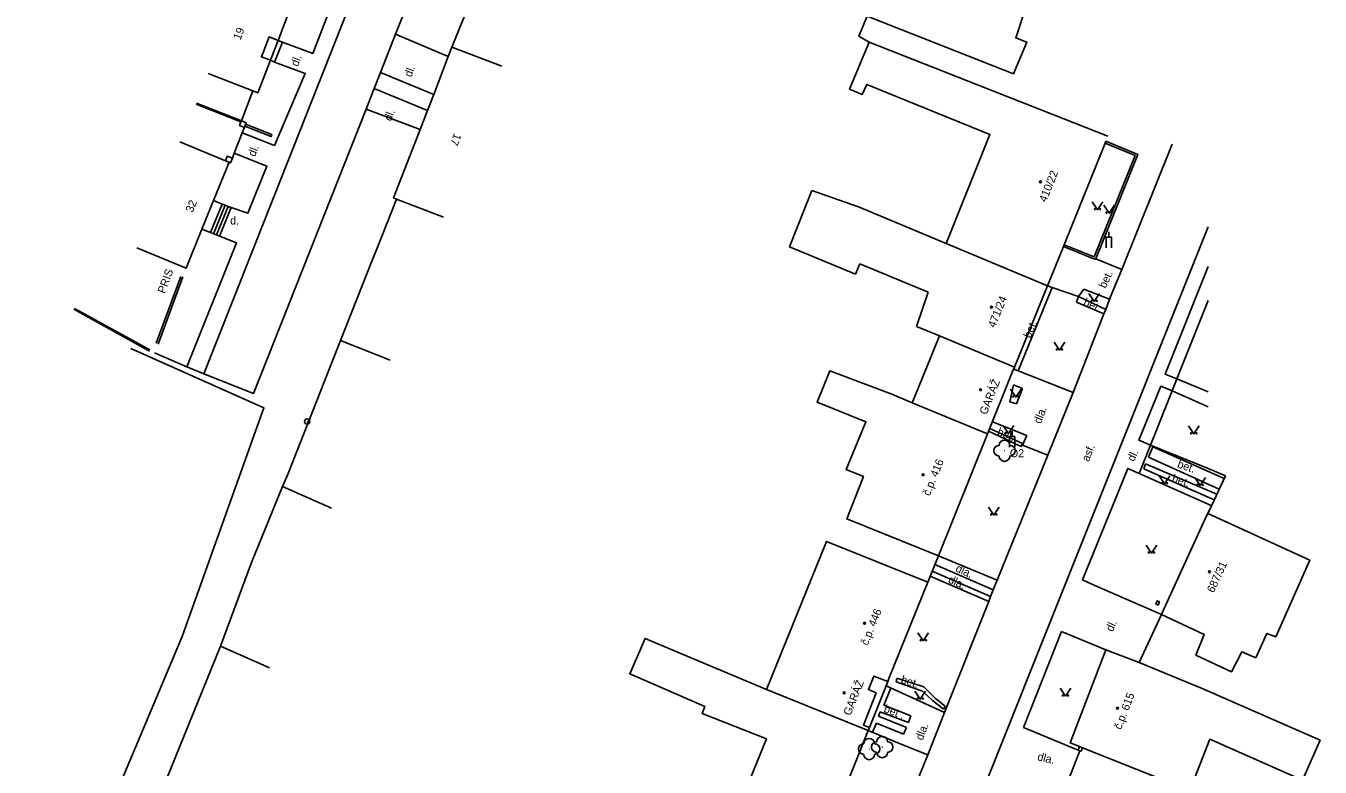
# Model space of a CAD drawing. Extents: x -577457 to -568404, y -1208466 to -1201387.
# Drawn here: x -568860.8 to -568739.5, y -1203506.9 to -1203437.4 of the extents above; entities that cross this region are included whole.
import ezdxf

# ---------------------------------------------------------------- set-up
doc = ezdxf.new("R2010")
doc.units = 0
for name, color, linetype in [('BUDOVY_MĚŘ', 7, 'Continuous'), ('BUDOVY_NEMĚŘ', 7, 'Continuous'), ('OBVOD_PILÍŘE', 7, 'Continuous'), ('POMOC_POPIS', 7, 'Continuous'), ('ROZHRANÍ_PLOCH', 7, 'Continuous'), ('ZELEŇ', 7, 'Continuous'), ('ZN_BUDOV', 7, 'Continuous'), ('ZN_DOPLŇKOVÉ', 7, 'Continuous'), ('ZN_KULTUR', 7, 'Continuous'), ('Č_POPIS_ORIENT', 7, 'Continuous')]:
    doc.layers.add(name, color=color, linetype=linetype)

msp = doc.modelspace()

# ---------------------------------------------------------------- linework, layer by layer
at = {"layer": 'BUDOVY_MĚŘ'}
for points in [[(-568820.85, -1203439.36), (-568817.63, -1203431.42)], [(-568837.14, -1203438.74), (-568835.96, -1203435.68), (-568836.52, -1203435.46)], [(-568837.86, -1203440.6), (-568838.7, -1203440.27), (-568837.98, -1203438.41), (-568837.14, -1203438.74)], [(-568837.86, -1203440.6), (-568837.14, -1203438.74)], [(-568820.85, -1203439.36), (-568821.2, -1203440.26)], [(-568816.18, -1203441.16), (-568820.85, -1203439.36)], [(-568839.52, -1203443.45), (-568839.03, -1203443.64), (-568837.86, -1203440.6)], [(-568821.2, -1203440.26), (-568822.56, -1203443.8)], [(-568843.69, -1203441.84), (-568839.52, -1203443.45)], [(-568822.56, -1203443.8), (-568823.14, -1203445.3)], [(-568823.14, -1203445.3), (-568823.83, -1203447.08)], [(-568823.83, -1203447.08), (-568826.31, -1203453.51), (-568826.04, -1203453.61)], [(-568842.07, -1203450.02), (-568846.34, -1203448.25)], [(-568759.65, -1203448.37), (-568759.57, -1203448.18)], [(-568763.49, -1203457.89), (-568759.65, -1203448.37)], [(-568843.18, -1203453.76), (-568841.72, -1203450.16)], [(-568841.72, -1203450.16), (-568842.07, -1203450.02)], [(-568844.27, -1203456.44), (-568843.18, -1203453.76)], [(-568826.04, -1203453.61), (-568821.65, -1203455.31)], [(-568850.38, -1203458.19), (-568845.75, -1203460.08), (-568844.27, -1203456.44)], [(-568763.56, -1203458.07), (-568763.49, -1203457.89)], [(-568765.05, -1203461.74), (-568763.56, -1203458.07)], [(-568768.14, -1203469.37), (-568765.05, -1203461.74)], [(-568770.66, -1203475.62), (-568768.31, -1203469.78)], [(-568768.31, -1203469.78), (-568768.14, -1203469.37)], [(-568775.26, -1203487.06), (-568770.66, -1203475.62)], [(-568750.1, -1203483.25), (-568754.3, -1203492.4)], [(-568750.03, -1203483.09), (-568750.1, -1203483.25)], [(-568779.9, -1203498.58), (-568776.27, -1203489.55)], [(-568754.3, -1203492.4), (-568754.37, -1203492.56)], [(-568762.04, -1203504.95), (-568762.92, -1203504.61), (-568759.57, -1203495.89)], [(-568759.57, -1203495.89), (-568756.46, -1203497.08)], [(-568781.73, -1203503.16), (-568782.3, -1203502.94), (-568781.09, -1203499.91), (-568781.83, -1203499.61), (-568781.32, -1203498.34), (-568780.01, -1203498.86)], [(-568780.17, -1203499.26), (-568780.01, -1203498.86)], [(-568780.01, -1203498.86), (-568779.9, -1203498.58)], [(-568781.73, -1203503.16), (-568780.17, -1203499.26)], [(-568781.84, -1203503.44), (-568786.73, -1203515.68)], [(-568781.84, -1203503.44), (-568781.73, -1203503.16)], [(-568761.76, -1203505.06), (-568762.04, -1203504.95)]]:
    msp.add_lwpolyline(points, dxfattribs=at)
at = {"layer": 'BUDOVY_NEMĚŘ'}
for points in [[(-568761.39, -1203430.74), (-568764.22, -1203429.55), (-568772.23, -1203426.35), (-568773.17, -1203426.01), (-568777.11, -1203424.58), (-568779.74, -1203431.03), (-568767.23, -1203436.13), (-568768.02, -1203438.5), (-568766.99, -1203438.89), (-568768.24, -1203441.87), (-568781.95, -1203436.47), (-568782.71, -1203438.33), (-568781.76, -1203438.89), (-568759.39, -1203447.72)], [(-568781.76, -1203438.89), (-568783.59, -1203443.3), (-568782.41, -1203443.82), (-568781.97, -1203442.86), (-568770.46, -1203447.55), (-568774.55, -1203457.79), (-568765.05, -1203461.74)], [(-568787.12, -1203452.82), (-568789.23, -1203458.09)], [(-568782.76, -1203454.35), (-568787.12, -1203452.82)], [(-568774.55, -1203457.79), (-568782.76, -1203454.35)], [(-568789.23, -1203458.09), (-568783.02, -1203460.65)], [(-568783.02, -1203460.65), (-568782.63, -1203459.7)], [(-568782.63, -1203459.7), (-568776.23, -1203462.34)], [(-568776.23, -1203462.34), (-568777.31, -1203465.56)], [(-568770.66, -1203475.62), (-568777.73, -1203472.72), (-568775.98, -1203468.45), (-568775.17, -1203466.45)], [(-568777.31, -1203465.56), (-568775.17, -1203466.45)], [(-568775.17, -1203466.45), (-568768.14, -1203469.37)], [(-568777.73, -1203472.72), (-568779.62, -1203471.92), (-568785.45, -1203469.72), (-568786.64, -1203472.66), (-568782.06, -1203474.5), (-568783.92, -1203478.96), (-568782.3, -1203479.63), (-568783.86, -1203483.59), (-568775.26, -1203487.06)], [(-568750.03, -1203483.09), (-568740.47, -1203487.48), (-568743.66, -1203494.67), (-568744.49, -1203494.35), (-568745.53, -1203496.62), (-568746.85, -1203496.06), (-568747.8, -1203497.94), (-568751.14, -1203496.39), (-568750.37, -1203494.44), (-568754.37, -1203492.56)], [(-568776.27, -1203489.55), (-568785.76, -1203485.72), (-568791.37, -1203499.6), (-568781.84, -1203503.44)], [(-568791.37, -1203499.6), (-568799.18, -1203496.31), (-568802.74, -1203494.81), (-568804.18, -1203498.12), (-568797.15, -1203501.19), (-568797.4, -1203501.84), (-568791.38, -1203504.21), (-568795.81, -1203515.1)], [(-568756.46, -1203497.08), (-568750.54, -1203499.49), (-568739.5, -1203504.35), (-568741.15, -1203508.1), (-568749.82, -1203504.27), (-568751.72, -1203509.06), (-568761.76, -1203505.06)]]:
    msp.add_lwpolyline(points, dxfattribs=at)
at = {"layer": 'OBVOD_PILÍŘE'}
msp.add_lwpolyline([(-568754.82, -1203491.44), (-568754.75, -1203491.29), (-568754.55, -1203491.39), (-568754.69, -1203491.68), (-568754.89, -1203491.59), (-568754.82, -1203491.44)], dxfattribs=at)
at = {"layer": 'ROZHRANÍ_PLOCH'}
for points in [[(-568801.78, -1203363.13), (-568819.11, -1203406.9), (-568827.3, -1203427.46), (-568844.1, -1203469.99)], [(-568836.74, -1203438.89), (-568833.89, -1203439.95), (-568828.64, -1203426.34), (-568830.92, -1203425.27)], [(-568826.13, -1203438.16), (-568821.59, -1203426.69)], [(-568827.55, -1203441.75), (-568826.13, -1203438.16)], [(-568821.2, -1203440.26), (-568826.13, -1203438.16)], [(-568837.46, -1203440.78), (-568836.74, -1203438.89)], [(-568836.74, -1203438.89), (-568837.14, -1203438.74)], [(-568840.5, -1203447.41), (-568837.49, -1203448.6), (-568834.6, -1203441.84), (-568837.46, -1203440.78)], [(-568837.86, -1203440.6), (-568837.46, -1203440.78)], [(-568828.14, -1203443.25), (-568827.55, -1203441.75)], [(-568827.55, -1203441.75), (-568822.56, -1203443.8)], [(-568828.9, -1203445.18), (-568828.14, -1203443.25)], [(-568828.14, -1203443.25), (-568823.14, -1203445.3)], [(-568844.1, -1203469.99), (-568839.45, -1203471.83), (-568828.9, -1203445.18)], [(-568828.9, -1203445.18), (-568823.83, -1203447.08)], [(-568840.25, -1203446.78), (-568837.8, -1203447.75), (-568837.73, -1203447.56), (-568840.18, -1203446.59)], [(-568841.24, -1203449.32), (-568838.18, -1203450.53), (-568839.96, -1203454.95), (-568841.53, -1203454.41)], [(-568753.35, -1203448.46), (-568758.08, -1203460.21)], [(-568843.47, -1203456.75), (-568842.37, -1203454.08)], [(-568843.19, -1203456.86), (-568842.09, -1203454.19)], [(-568843.18, -1203453.76), (-568842.37, -1203454.08)], [(-568842.91, -1203456.97), (-568841.81, -1203454.3)], [(-568842.37, -1203454.08), (-568842.09, -1203454.19)], [(-568842.09, -1203454.19), (-568841.81, -1203454.3)], [(-568841.81, -1203454.3), (-568841.53, -1203454.41)], [(-568842.63, -1203457.08), (-568841.53, -1203454.41)], [(-568844.27, -1203456.44), (-568843.47, -1203456.75)], [(-568843.47, -1203456.75), (-568843.19, -1203456.86)], [(-568750, -1203456.23), (-568784.58, -1203542.75)], [(-568842.63, -1203457.08), (-568841.03, -1203457.73), (-568845.69, -1203469.35)], [(-568843.19, -1203456.86), (-568842.91, -1203456.97)], [(-568842.91, -1203456.97), (-568842.63, -1203457.08)], [(-568760.53, -1203459.21), (-568758.08, -1203460.21)], [(-568759.23, -1203463), (-568758.08, -1203460.21)], [(-568752.93, -1203470.48), (-568754.02, -1203470.04), (-568750, -1203459.93)], [(-568767.79, -1203469.71), (-568764.62, -1203461.9)], [(-568764.62, -1203461.9), (-568765.05, -1203461.74)], [(-568762.13, -1203462.74), (-568764.62, -1203461.9)], [(-568762.13, -1203462.74), (-568762.33, -1203463.29)], [(-568761.64, -1203462.06), (-568762.13, -1203462.74)], [(-568759.59, -1203463.96), (-568762.13, -1203462.74)], [(-568759.23, -1203463), (-568761.64, -1203462.06)], [(-568762.33, -1203463.29), (-568759.76, -1203464.37)], [(-568759.76, -1203464.37), (-568759.59, -1203463.96)], [(-568759.59, -1203463.96), (-568759.23, -1203463)], [(-568759.76, -1203464.37), (-568762.64, -1203471.74)], [(-568848.73, -1203468.04), (-568845.69, -1203469.35)], [(-568845.69, -1203469.35), (-568844.1, -1203469.99)], [(-568767.79, -1203469.71), (-568768.21, -1203469.55)], [(-568767.79, -1203469.71), (-568762.64, -1203471.74)], [(-568768.58, -1203472.63), (-568768.23, -1203471.04)], [(-568768.23, -1203471.04), (-568767.38, -1203471.37)], [(-568755.39, -1203476.68), (-568756.48, -1203476.23), (-568754.43, -1203471.16), (-568753.37, -1203471.59)], [(-568752.93, -1203470.48), (-568753.37, -1203471.59)], [(-568752.93, -1203470.48), (-568750, -1203471.68)], [(-568767.38, -1203471.37), (-568767.96, -1203472.81)], [(-568765.02, -1203477.63), (-568762.64, -1203471.74)], [(-568753.37, -1203471.59), (-568750, -1203473.11)], [(-568767.96, -1203472.81), (-568768.58, -1203472.63)], [(-568770.21, -1203474.5), (-568766.99, -1203475.77)], [(-568767.51, -1203476.8), (-568770.56, -1203475.37)], [(-568770.46, -1203475.13), (-568767.4, -1203476.53)], [(-568766.99, -1203475.77), (-568767.38, -1203476.69)], [(-568767.4, -1203476.53), (-568767.51, -1203476.8)], [(-568767.38, -1203476.69), (-568765.02, -1203477.63)], [(-568756.45, -1203479.35), (-568755.39, -1203476.68)], [(-568755.57, -1203477.8), (-568755.18, -1203476.85)], [(-568750, -1203478.89), (-568755.39, -1203476.68)], [(-568755.18, -1203476.85), (-568748.49, -1203479.82)], [(-568769.77, -1203489.36), (-568765.02, -1203477.63)], [(-568755.85, -1203478.44), (-568756.03, -1203478.91)], [(-568755.85, -1203478.44), (-568749.18, -1203481.29)], [(-568755.57, -1203477.8), (-568748.95, -1203480.8)], [(-568760.61, -1203489.84), (-568761.77, -1203489.32), (-568757.52, -1203478.87), (-568756.45, -1203479.35)], [(-568756.45, -1203479.35), (-568750, -1203482.23)], [(-568749.42, -1203481.8), (-568756.03, -1203478.91)], [(-568748.37, -1203479.56), (-568750, -1203478.89)], [(-568750, -1203482.23), (-568749.69, -1203482.37)], [(-568769.77, -1203489.36), (-568775.26, -1203487.06)], [(-568770.15, -1203490.26), (-568775.59, -1203487.88)], [(-568770.54, -1203491.36), (-568776.03, -1203488.96)], [(-568770.37, -1203490.87), (-568775.84, -1203488.49)], [(-568769.77, -1203489.36), (-568770.15, -1203490.26)], [(-568770.15, -1203490.26), (-568770.37, -1203490.87)], [(-568754.37, -1203492.56), (-568760.61, -1203489.84)], [(-568770.54, -1203491.36), (-568774.68, -1203501.77)], [(-568770.37, -1203490.87), (-568770.54, -1203491.36)], [(-568767.29, -1203503.16), (-568763.72, -1203494.17)], [(-568763.72, -1203494.17), (-568759.57, -1203495.89)], [(-568779.15, -1203498.53), (-568779.21, -1203498.88)], [(-568779.21, -1203498.88), (-568776.77, -1203499.74)], [(-568776.62, -1203499.36), (-568779.15, -1203498.53)], [(-568780.38, -1203501.08), (-568779.71, -1203499.48)], [(-568780.17, -1203499.26), (-568774.68, -1203501.77)], [(-568776.77, -1203499.74), (-568775.81, -1203500.64)], [(-568775.55, -1203500.43), (-568776.62, -1203499.36)], [(-568774.63, -1203501.16), (-568775.55, -1203500.43)], [(-568780.38, -1203501.08), (-568777.85, -1203502.08)], [(-568775.81, -1203500.64), (-568774.79, -1203501.44)], [(-568774.63, -1203501.16), (-568774.79, -1203501.44)], [(-568781.08, -1203502.77), (-568781.43, -1203503.61)], [(-568778.54, -1203503.78), (-568781.08, -1203502.77)], [(-568780.72, -1203501.68), (-568780.88, -1203502.09)], [(-568780.88, -1203502.09), (-568778.27, -1203503.16)], [(-568778.08, -1203502.69), (-568780.72, -1203501.68)], [(-568777.85, -1203502.08), (-568778.08, -1203502.69)], [(-568774.68, -1203501.77), (-568776.25, -1203505.71)], [(-568778.68, -1203504.74), (-568781.84, -1203503.44)], [(-568778.27, -1203503.16), (-568778.54, -1203503.78)], [(-568767.29, -1203503.16), (-568762.17, -1203505.28)], [(-568776.25, -1203505.71), (-568778.68, -1203504.74)], [(-568776.25, -1203505.71), (-568781.07, -1203517.55)]]:
    msp.add_lwpolyline(points, dxfattribs=at)
at = {"layer": 'ZELEŇ'}
msp.add_lwpolyline([(-568850.93, -1203467.64), (-568838.46, -1203473.19), (-568846.14, -1203494.64), (-568854.2, -1203513.79), (-568860.51, -1203528.78), (-568865.87, -1203540.68), (-568871.16, -1203552.45), (-568878.31, -1203570.73), (-568883.86, -1203589.28), (-568890.13, -1203603.14), (-568898.35, -1203622.75), (-568907.24, -1203640.86), (-568910.93, -1203644.91), (-568952.25, -1203623.8)], dxfattribs=at)
for centre in [(-568769.07, -1203477.21), (-568781.75, -1203505.18), (-568780.53, -1203504.99)]:
    msp.add_circle(centre, 0.0005, dxfattribs=at)
for centre, start, end in [((-568769.57, -1203477.21), 90, 270), ((-568769.07, -1203476.71), 0, 180), ((-568768.57, -1203477.21), 270, 90), ((-568769.07, -1203477.71), 180, 360), ((-568780.53, -1203504.49), 0, 180), ((-568782.25, -1203505.18), 90, 270), ((-568781.75, -1203504.68), 0, 180), ((-568781.03, -1203504.99), 90, 270), ((-568781.25, -1203505.18), 270, 90), ((-568780.03, -1203504.99), 270, 90), ((-568781.75, -1203505.68), 180, 360), ((-568780.53, -1203505.49), 180, 360)]:
    msp.add_arc(centre, 0.5, start, end, dxfattribs=at)
at = {"layer": 'ZN_BUDOV'}
for centre in [(-568765.7, -1203452), (-568770.3, -1203463.75), (-568771.31, -1203471.49), (-568776.7, -1203479.46), (-568749.86, -1203488.56), (-568782.19, -1203493.39), (-568784.09, -1203499.92), (-568758.48, -1203501.36)]:
    msp.add_circle(centre, 0.0875, dxfattribs=at)
at = {"layer": 'ZN_DOPLŇKOVÉ'}
for p, q in [((-568759.31, -1203457.18), (-568759.31, -1203456.68)), ((-568768.37, -1203475.89), (-568768.37, -1203475.39))]:
    msp.add_line(p, q, dxfattribs=at)
for points in [[(-568840.58, -1203446.28), (-568839.52, -1203443.45)], [(-568840.58, -1203446.28), (-568844.78, -1203444.63)], [(-568844.82, -1203444.72), (-568840.62, -1203446.38)], [(-568840.3, -1203446.9), (-568840.75, -1203446.72), (-568840.62, -1203446.38)], [(-568840.62, -1203446.38), (-568840.58, -1203446.28)], [(-568840.18, -1203446.59), (-568840.13, -1203446.46), (-568840.58, -1203446.28)], [(-568840.5, -1203447.41), (-568840.3, -1203446.9)], [(-568840.3, -1203446.9), (-568840.25, -1203446.78)], [(-568840.25, -1203446.78), (-568840.18, -1203446.59)], [(-568841.24, -1203449.32), (-568840.5, -1203447.41)], [(-568760.56, -1203459.29), (-568756.58, -1203449.43), (-568759.57, -1203448.18)], [(-568841.42, -1203449.79), (-568841.24, -1203449.32)], [(-568763.49, -1203457.89), (-568760.67, -1203459.03), (-568756.84, -1203449.54), (-568759.65, -1203448.37)], [(-568842.07, -1203450.02), (-568841.91, -1203449.6), (-568841.42, -1203449.79)], [(-568841.42, -1203449.79), (-568841.59, -1203450.21), (-568841.72, -1203450.16)], [(-568827.86, -1203458.22), (-568826.04, -1203453.61)], [(-568759.56, -1203458.18), (-568759.56, -1203457.18), (-568759.06, -1203457.18), (-568759.06, -1203458.18)], [(-568827.86, -1203458.22), (-568828.28, -1203459.28)], [(-568763.56, -1203458.07), (-568760.56, -1203459.29)], [(-568831.28, -1203466.87), (-568828.28, -1203459.28)], [(-568846.25, -1203460.86), (-568848.57, -1203467.13)], [(-568848.39, -1203467.21), (-568846.06, -1203460.92)], [(-568856.28, -1203463.95), (-568849.19, -1203467.86)], [(-568849.17, -1203467.75), (-568856.23, -1203463.86)], [(-568750, -1203463.12), (-568752.93, -1203470.48)], [(-568836.19, -1203479.35), (-568831.28, -1203466.87)], [(-568826.63, -1203468.71), (-568831.28, -1203466.87)], [(-568753.37, -1203471.59), (-568755.39, -1203476.68)], [(-568768.62, -1203476.89), (-568768.62, -1203475.89), (-568768.12, -1203475.89), (-568768.12, -1203476.89)], [(-568836.19, -1203479.35), (-568836.72, -1203480.56)], [(-568748.37, -1203479.56), (-568749.69, -1203482.37)], [(-568842.54, -1203495.54), (-568839.62, -1203487.69), (-568836.72, -1203480.56)], [(-568836.72, -1203480.56), (-568832.12, -1203482.59)], [(-568750.03, -1203483.09), (-568749.69, -1203482.37)], [(-568776.27, -1203489.55), (-568775.26, -1203487.06)], [(-568754.37, -1203492.56), (-568754.77, -1203493.43), (-568756.46, -1203497.08)], [(-568848.48, -1203510.15), (-568842.54, -1203495.54)], [(-568837.95, -1203497.57), (-568842.54, -1203495.54)], [(-568762.04, -1203504.95), (-568762.17, -1203505.28), (-568762.03, -1203505.34)], [(-568762.03, -1203505.34), (-568761.89, -1203505.39), (-568761.76, -1203505.06)], [(-568762.03, -1203505.34), (-568763.14, -1203508.23)]]:
    msp.add_lwpolyline(points, dxfattribs=at)
for radius in [0.25, 0.0005]:
    msp.add_circle((-568834.41, -1203474.47), radius, dxfattribs=at)
at = {"layer": 'ZN_KULTUR'}
for points in [[(-568760.85, -1203453.87), (-568760.35, -1203454.62), (-568759.85, -1203453.87)], [(-568759.76, -1203454.19), (-568759.26, -1203454.94), (-568758.76, -1203454.19)], [(-568761.17, -1203462.46), (-568760.67, -1203463.21), (-568760.17, -1203462.46)], [(-568764.43, -1203467.02), (-568763.93, -1203467.77), (-568763.43, -1203467.02)], [(-568768.51, -1203471.43), (-568768.01, -1203472.18), (-568767.51, -1203471.43)], [(-568769.2, -1203474.85), (-568768.7, -1203475.6), (-568768.2, -1203474.85)], [(-568751.84, -1203474.88), (-568751.34, -1203475.63), (-568750.84, -1203474.88)], [(-568754.58, -1203479.55), (-568754.08, -1203480.3), (-568753.58, -1203479.55)], [(-568751.24, -1203479.71), (-568750.74, -1203480.46), (-568750.24, -1203479.71)], [(-568770.58, -1203482.49), (-568770.08, -1203483.24), (-568769.58, -1203482.49)], [(-568755.8, -1203486.05), (-568755.3, -1203486.8), (-568754.8, -1203486.05)], [(-568777.18, -1203494.28), (-568776.68, -1203495.03), (-568776.18, -1203494.28)], [(-568777.47, -1203499.76), (-568776.97, -1203500.51), (-568776.47, -1203499.76)], [(-568763.86, -1203499.46), (-568763.36, -1203500.21), (-568762.86, -1203499.46)]]:
    msp.add_lwpolyline(points, dxfattribs=at)
for centre in [(-568760.6, -1203454.57), (-568760.1, -1203454.57), (-568759.51, -1203454.89), (-568759.01, -1203454.89), (-568760.92, -1203463.16), (-568760.42, -1203463.16), (-568764.18, -1203467.72), (-568763.68, -1203467.72), (-568768.26, -1203472.13), (-568767.76, -1203472.13), (-568768.95, -1203475.55), (-568768.45, -1203475.55), (-568751.59, -1203475.58), (-568751.09, -1203475.58), (-568754.33, -1203480.25), (-568753.83, -1203480.25), (-568750.99, -1203480.41), (-568750.49, -1203480.41), (-568770.33, -1203483.19), (-568769.83, -1203483.19), (-568755.55, -1203486.75), (-568755.05, -1203486.75), (-568776.93, -1203494.98), (-568776.43, -1203494.98), (-568777.22, -1203500.46), (-568776.72, -1203500.46), (-568763.61, -1203500.16), (-568763.11, -1203500.16)]:
    msp.add_circle(centre, 0.05, dxfattribs=at)

# ---------------------------------------------------------------- texts
at = {"layer": 'POMOC_POPIS'}
for s, rotation, p in [('dl.', 68.92, (-568835.29, -1203441.24)), (' dl.', 68.89, (-568824.76, -1203442.49)), (' dl.', 68.89, (-568826.66, -1203446.62)), ('dl.', 68.92, (-568839.3, -1203449.69)), (' PRIS', 69.69, (-568847.85, -1203462.79)), ('bet.', 65.19, (-568759.6, -1203462.05)), ('bet.', 335.19, (-568761.75, -1203463.54)), ('bet.', 66.87, (-568766.64, -1203466.71)), ('GARÁŽ', 68.04, (-568770.76, -1203473.9)), ('dla.', 68.32, (-568765.69, -1203474.73)), ('bet.', 338.33, (-568769.82, -1203475.72)), ('asf.', 68.21, (-568761.18, -1203478.28)), ('dl.', 65.2, (-568756.94, -1203478.28)), ('bet.', 341.11, (-568752.94, -1203478.76)), ('bet.', 341.11, (-568753.44, -1203480.09)), ('dla.', 334.88, (-568773.72, -1203488.49)), ('dla.', 334.88, (-568774.41, -1203489.54)), ('dl.', 65.2, (-568758.95, -1203494.24)), ('GARÁŽ', 68.04, (-568783.51, -1203502.11)), ('bet.', 342.3, (-568778.84, -1203498.96)), ('bet .', 339.6, (-568780.45, -1203501.7)), ('dla.', 68.81, (-568776.76, -1203504.42)), ('dla.', 346.55, (-568766.04, -1203506.22))]:
    msp.add_text(s, height=0.75, rotation=rotation, dxfattribs=at).set_placement(p)
for s, p in [('d.', (-568841.63, -1203456)), ('O2', (-568768.57, -1203477.82))]:
    msp.add_text(s, height=0.75, dxfattribs=at).set_placement(p)
at = {"layer": 'Č_POPIS_ORIENT'}
for s, rotation, p in [('19', 68.91, (-568840.67, -1203438.75)), ('17', 248.89, (-568820.63, -1203447.39)), ('410/22', 68.02, (-568765.18, -1203453.96)), ('32', 67.49, (-568845.15, -1203454.93)), ('471/24', 67.95, (-568769.97, -1203465.74)), ('č.p. 416', 68.1, (-568776.08, -1203481.5)), ('687/31', 65.38, (-568749.47, -1203490.59)), ('č.p. 446', 68.1, (-568781.89, -1203495.52)), ('č.p. 615', 68.98, (-568758.15, -1203503.41))]:
    msp.add_text(s, height=0.75, rotation=rotation, dxfattribs=at).set_placement(p)

doc.saveas('drawing.dxf')
